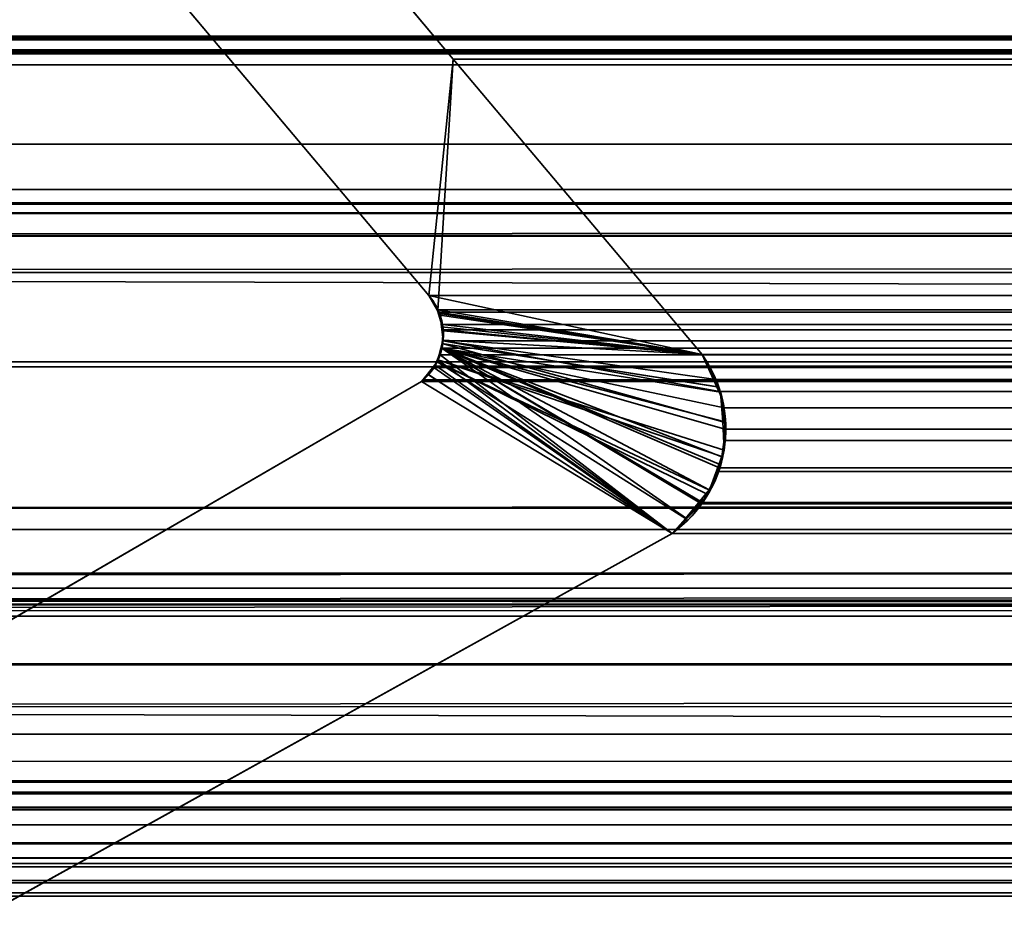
# Model space of a CAD drawing. Header units: millimetres. Extents: x -603 to 3703, y -115 to 193.
# Tile 273 of 656: x 1038.01 to 1041.43, y -1.93 to 1.19. Entities that reach past the tile are written whole.
import ezdxf

# ---------------------------------------------------------------- set-up
doc = ezdxf.new("R2010")
doc.units = ezdxf.units.MM
doc.layers.add('152', color=7, linetype='Continuous', true_color=0xffffff)

# ---------------------------------------------------------------- blocks, each defined once
blk = doc.blocks.new('UG_SURFACE_002')
at = {"layer": '152', "color": 252, "linetype": 'Continuous', "lineweight": 35}
for points in [[(2165, -18, 2212.25), (2165, 174.4, 2212.25), (835, 174.4, 2212.25), (835, -18, 2212.25)], [(985, -18, 2062.2499), (985, 174.4, 2062.2499), (2015.0001, 174.4, 2062.2499), (2015.0001, -18, 2062.2499)]]:
    blk.add_3dface(points, dxfattribs=at)
blk = doc.blocks.new('UG_SURFACE_071')
at = {"layer": '152', "color": 43, "linetype": 'Continuous', "lineweight": 35}
for points in [[(1029, 0, 2), (1068, 0, 951.5), (1094, 0, 948)], [(1094, 0, 948), (1120, 0, 951.5), (1971, 0, 2), (1029, 0, 2)], [(1029, 0, 2), (1029, 0, 2017), (1068, 0, 1186.5), (1068, 0, 951.5)], [(1029, 0, 2017), (1094, 0, 1190.0001), (1068, 0, 1186.5)], [(1120, 0, 1186.5), (1094, 0, 1190.0001), (1029, 0, 2017), (1971, 0, 2017)], [(1029, 0, 2), (1971, 0, 2), (1971, -2), (1029, -2)], [(1029, 0, 2017), (1029, -34, 2017), (1971, -34, 2017), (1971, 0, 2017)]]:
    blk.add_3dface(points, dxfattribs=at)
blk = doc.blocks.new('UG_SURFACE_096')
at = {"layer": '152', "color": 7, "linetype": 'Continuous', "lineweight": 35}
for points in [[(1038.9628, 1.7131, -7.75), (1039.515, 1.0529, -7.75), (1039.4311, 0.2303, -7.75), (1038.4927, 1.345, -7.75)], [(1039.515, 1.0529, 2005.7349), (1038.9628, 1.7131, 2006.2871), (1038.4927, 1.345, 2006.7573), (1039.4311, 0.2303, 2005.8188)], [(1038.9628, 1.7131, 2006.2871), (1039.515, 1.0529, 2005.7349), (1039.515, 1.0529, -7.75), (1038.9628, 1.7131, -7.75)], [(1038.4927, 1.345, -7.75), (1039.4311, 0.2303, -7.75), (1039.4311, 0.2303, 2005.8188), (1038.4927, 1.345, 2006.7573)], [(1039.515, 1.0529, -7.75), (1040.3808, 0.025, -7.75), (1039.4311, 0.2303, -7.75)], [(1039.515, 1.0529, 2005.7349), (1039.4311, 0.2303, 2005.8188), (1039.4615, 0.1785, 2005.7886)], [(1039.4615, 0.1785, 2005.7886), (1039.4677, 0.1679, 2005.7824), (1040.3808, 0.025, 2004.8692), (1039.515, 1.0529, 2005.7349)], [(1039.515, 1.0529, 2005.7349), (1040.3808, 0.025, 2004.8692), (1040.3808, 0.025, -7.75), (1039.515, 1.0529, -7.75)], [(1040.3808, 0.025, -7.75), (1039.47, 0.1617, -7.75), (1039.4604, 0.1786, -7.75), (1039.4311, 0.2303, -7.75)], [(1039.4311, 0.2303, -7.75), (1039.4604, 0.1786, -7.75), (1039.4615, 0.1785, 2005.7886)], [(1039.4615, 0.1785, 2005.7886), (1039.4311, 0.2303, 2005.8188), (1039.4311, 0.2303, -7.75)], [(1039.4604, 0.1786, -7.75), (1039.47, 0.1617, -7.75), (1039.4778, 0.1211, 2005.7721)], [(1039.4778, 0.1211, 2005.7721), (1039.4677, 0.1679, 2005.7824), (1039.4604, 0.1786, -7.75)], [(1039.4677, 0.1679, 2005.7824), (1039.4615, 0.1785, 2005.7886), (1039.4604, 0.1786, -7.75)], [(1039.4677, 0.1679, 2005.7824), (1039.4778, 0.1211, 2005.7721), (1039.4807, 0.1078, 2005.7693), (1040.3808, 0.025, 2004.8692)], [(1039.4748, 0.1212, -7.75), (1039.47, 0.1617, -7.75), (1040.3808, 0.025, -7.75)], [(1039.47, 0.1617, -7.75), (1039.4748, 0.1212, -7.75), (1039.4778, 0.1211, 2005.7721)], [(1040.3808, 0.025, -7.75), (1039.4803, 0.0754, -7.75), (1039.4748, 0.1212, -7.75)], [(1039.4807, 0.1078, 2005.7693), (1039.4748, 0.1212, -7.75), (1039.4803, 0.0754, -7.75)], [(1039.4807, 0.1078, 2005.7693), (1039.4778, 0.1211, 2005.7721), (1039.4748, 0.1212, -7.75)], [(1040.4356, -0.087, 2004.8144), (1040.3808, 0.025, 2004.8692), (1039.4807, 0.1078, 2005.7693), (1039.4772, 0.0633, 2005.7728)], [(1039.4803, 0.0754, -7.75), (1039.4772, 0.0633, 2005.7728), (1039.4807, 0.1078, 2005.7693)], [(1039.4771, 0.0636, -7.75), (1039.4803, 0.0754, -7.75), (1040.3808, 0.025, -7.75), (1040.4326, -0.0872, -7.75)], [(1039.4803, 0.0754, -7.75), (1039.4771, 0.0636, -7.75), (1039.4772, 0.0633, 2005.7728)], [(1040.2764, -0.597, 2004.9736), (1040.3267, -0.545, 2004.9233), (1039.476, 0.0471, 2005.774), (1039.4607, 0.0075, 2005.7893)], [(1039.4613, 0.0065, -7.75), (1039.4607, 0.0075, 2005.7893), (1039.476, 0.0471, 2005.774)], [(1039.4613, 0.0065, -7.75), (1039.4771, 0.0636, -7.75), (1040.4534, -0.2084, -7.75), (1040.4572, -0.3076, -7.75)], [(1039.476, 0.0471, 2005.774), (1039.4771, 0.0636, -7.75), (1039.4613, 0.0065, -7.75)], [(1039.476, 0.0471, 2005.774), (1039.4772, 0.0633, 2005.7728), (1039.4771, 0.0636, -7.75)], [(1040.4449, -0.106, 2004.8051), (1040.4356, -0.087, 2004.8144), (1039.4772, 0.0633, 2005.7728), (1039.476, 0.0471, 2005.774)], [(1039.476, 0.0471, 2005.774), (1040.4602, -0.2088, 2004.7898), (1040.4449, -0.106, 2004.8051)], [(1039.476, 0.0471, 2005.774), (1040.3267, -0.545, 2004.9233), (1040.3892, -0.4805, 2004.8609), (1040.4056, -0.445, 2004.8444)], [(1039.476, 0.0471, 2005.774), (1040.4496, -0.3303, 2004.8003), (1040.4634, -0.2303, 2004.7865), (1040.4602, -0.2088, 2004.7898)], [(1040.4056, -0.445, 2004.8444), (1040.4457, -0.3584, 2004.8044), (1039.476, 0.0471, 2005.774)], [(1039.476, 0.0471, 2005.774), (1040.4457, -0.3584, 2004.8044), (1040.4496, -0.3303, 2004.8003)], [(1040.4326, -0.0872, -7.75), (1040.4501, -0.1253, -7.75), (1040.4534, -0.2084, -7.75), (1039.4771, 0.0636, -7.75)], [(1039.426, -0.0428, -7.75), (1039.4595, 0.0001, -7.75), (1040.3236, -0.5457, -7.75), (1040.2764, -0.597, -7.75)], [(1039.4595, 0.0001, -7.75), (1039.426, -0.0428, -7.75), (1039.4276, -0.0425, 2005.8224)], [(1039.4595, 0.0001, -7.75), (1039.4276, -0.0425, 2005.8224), (1039.4531, -0.012, 2005.7969)], [(1039.4607, 0.0075, 2005.7893), (1039.4531, -0.012, 2005.7969), (1040.2764, -0.597, 2004.9736)], [(1039.4531, -0.012, 2005.7969), (1039.4607, 0.0075, 2005.7893), (1039.4613, 0.0065, -7.75)], [(1039.4531, -0.012, 2005.7969), (1039.4613, 0.0065, -7.75), (1039.4595, 0.0001, -7.75)], [(1040.4491, -0.3298, -7.75), (1040.4063, -0.4471, -7.75), (1039.4595, 0.0001, -7.75), (1039.4613, 0.0065, -7.75)], [(1039.4595, 0.0001, -7.75), (1040.4012, -0.4612, -7.75), (1040.3236, -0.5457, -7.75)], [(1040.4063, -0.4471, -7.75), (1040.4012, -0.4612, -7.75), (1039.4595, 0.0001, -7.75)], [(1039.4613, 0.0065, -7.75), (1040.4572, -0.3076, -7.75), (1040.4491, -0.3298, -7.75)], [(1040.3808, 0.025, -7.75), (1040.3808, 0.025, 2004.8692), (1040.4356, -0.087, 2004.8144)], [(1040.4356, -0.087, 2004.8144), (1040.4326, -0.0872, -7.75), (1040.3808, 0.025, -7.75)], [(1040.2764, -0.597, 2004.9736), (1039.4531, -0.012, 2005.7969), (1039.4276, -0.0425, 2005.8224)], [(1039.4276, -0.0425, 2005.8224), (1039.4056, -0.0688, 2005.8444), (1040.2764, -0.597, 2004.9736)], [(1039.4056, -0.0688, -7.75), (1039.4056, -0.0688, 2005.8444), (1039.4276, -0.0425, 2005.8224)], [(1039.4276, -0.0425, 2005.8224), (1039.426, -0.0428, -7.75), (1039.4056, -0.0688, -7.75)], [(1040.2764, -0.597, -7.75), (1039.4056, -0.0688, -7.75), (1039.426, -0.0428, -7.75)], [(1040.2764, -0.597, -7.75), (1032.8995, -4.6975, -7.75), (1037.2902, -1.2961, -7.75), (1039.4056, -0.0688, -7.75)], [(1039.4056, -0.0688, 2005.8444), (1037.2902, -1.2961, 2007.9598), (1032.8995, -4.6975, 2012.3506), (1040.2764, -0.597, 2004.9736)], [(1039.4056, -0.0688, -7.75), (1037.2902, -1.2961, -7.75), (1037.2902, -1.2961, 2007.9598), (1039.4056, -0.0688, 2005.8444)], [(1040.4326, -0.0872, -7.75), (1040.4356, -0.087, 2004.8144), (1040.4449, -0.106, 2004.8051)], [(1040.4449, -0.106, 2004.8051), (1040.4501, -0.1253, -7.75), (1040.4326, -0.0872, -7.75)], [(1040.4449, -0.106, 2004.8051), (1040.4534, -0.2084, -7.75), (1040.4501, -0.1253, -7.75)], [(1040.4449, -0.106, 2004.8051), (1040.4602, -0.2088, 2004.7898), (1040.4534, -0.2084, -7.75)], [(1040.4634, -0.2303, 2004.7865), (1040.4491, -0.3298, -7.75), (1040.4572, -0.3076, -7.75)], [(1040.4634, -0.2303, 2004.7865), (1040.4496, -0.3303, 2004.8003), (1040.4491, -0.3298, -7.75)], [(1040.4572, -0.3076, -7.75), (1040.4534, -0.2084, -7.75), (1040.4602, -0.2088, 2004.7898)], [(1040.4572, -0.3076, -7.75), (1040.4602, -0.2088, 2004.7898), (1040.4634, -0.2303, 2004.7865)], [(1040.4063, -0.4471, -7.75), (1040.4491, -0.3298, -7.75), (1040.4496, -0.3303, 2004.8003)], [(1040.4496, -0.3303, 2004.8003), (1040.4457, -0.3584, 2004.8044), (1040.4063, -0.4471, -7.75)], [(1040.4457, -0.3584, 2004.8044), (1040.4056, -0.445, 2004.8444), (1040.4063, -0.4471, -7.75)], [(1040.3236, -0.5457, -7.75), (1040.4012, -0.4612, -7.75), (1040.4056, -0.445, 2004.8444)], [(1040.4056, -0.445, 2004.8444), (1040.3892, -0.4805, 2004.8609), (1040.3236, -0.5457, -7.75)], [(1040.4012, -0.4612, -7.75), (1040.4063, -0.4471, -7.75), (1040.4056, -0.445, 2004.8444)], [(1040.3892, -0.4805, 2004.8609), (1040.3267, -0.545, 2004.9233), (1040.3236, -0.5457, -7.75)], [(1040.2764, -0.597, -7.75), (1040.3236, -0.5457, -7.75), (1040.3267, -0.545, 2004.9233)], [(1040.3267, -0.545, 2004.9233), (1040.2764, -0.597, 2004.9736), (1040.2764, -0.597, -7.75)], [(1040.2764, -0.597, 2004.9736), (1032.8995, -4.6975, 2012.3506), (1032.8995, -4.6975, -7.75), (1040.2764, -0.597, -7.75)]]:
    blk.add_3dface(points, dxfattribs=at)
blk = doc.blocks.new('UG_SURFACE_097')
at = {"layer": '152', "color": 7, "linetype": 'Continuous', "lineweight": 35}
for points in [[(1974.1695, 1.0733, 2019.4194), (1025.825, 2.6459, 2019.4249), (1025.7392, 0.3108, 2019.5107)], [(1974.1695, 1.0733, 2019.4194), (1974.175, 2.6459, 2019.4249), (1025.825, 2.6459, 2019.4249)], [(1030.0786, 1.7573, 2015.1713), (1969.9214, 1.7573, 2015.1713), (1969.2748, 1.0739, 2014.5247), (1030.7252, 1.0739, 2014.5247)], [(1039.4311, 0.2303, 2005.8188), (1038.4927, 1.345, 2006.7573), (1038.9628, 1.7131, 2006.2871), (1039.515, 1.0529, 2005.7349)], [(1961.0372, 1.7131, 2006.2871), (1960.485, 1.0529, 2005.7349), (1039.515, 1.0529, 2005.7349), (1038.9628, 1.7131, 2006.2871)], [(1038.4927, 1.345, 2006.7573), (1039.4311, 0.2303, 2005.8188), (1960.5689, 0.2303, 2005.8188), (1961.5073, 1.345, 2006.7573)], [(1970.5515, 1.1329, 2015.8014), (1972.0085, 0.5991, 2017.2584), (1027.9915, 0.5991, 2017.2584), (1029.4485, 1.1329, 2015.8014)], [(1970.5515, 1.1329, 2015.8014), (1029.4485, 1.1329, 2015.8014), (1029.4968, 1.1297, 2015.7533)], [(1970.5011, 1.1363, 2015.7511), (1029.4968, 1.1297, 2015.7533), (1029.5606, 1.1255, 2015.6894)], [(1970.5011, 1.1363, 2015.7511), (1970.5031, 1.1361, 2015.753), (1029.4968, 1.1297, 2015.7533)], [(1029.4968, 1.1297, 2015.7533), (1970.5031, 1.1361, 2015.753), (1970.5515, 1.1329, 2015.8014)], [(1029.5606, 1.1255, 2015.6894), (1970.4316, 1.1144, 2015.6815), (1970.5011, 1.1363, 2015.7511)], [(1029.5606, 1.1255, 2015.6894), (1029.5691, 1.1208, 2015.6808), (1970.4316, 1.1144, 2015.6815)], [(1970.3826, 1.0991, 2015.6326), (1029.5691, 1.1208, 2015.6808), (1029.6334, 1.0854, 2015.6167)], [(1970.3826, 1.0991, 2015.6326), (1970.4316, 1.1144, 2015.6815), (1029.5691, 1.1208, 2015.6808)], [(1029.6334, 1.0854, 2015.6167), (1970.3674, 1.0845, 2015.6174), (1970.3826, 1.0991, 2015.6326)], [(1025.7392, 0.3108, 2019.5107), (1974.2143, 0.3098, 2019.4643), (1974.1695, 1.0733, 2019.4194)], [(1970.3674, 1.0845, 2015.6174), (1029.6334, 1.0854, 2015.6167), (1029.6433, 1.08, 2015.6066)], [(1029.6433, 1.08, 2015.6066), (1970.3143, 1.0331, 2015.5642), (1970.3674, 1.0845, 2015.6174)], [(1029.6433, 1.08, 2015.6066), (1029.6857, 1.0331, 2015.5642), (1970.3143, 1.0331, 2015.5642)], [(1030.7252, 1.0739, 2014.5247), (1969.2748, 1.0739, 2014.5247), (1968.9752, 0.7572, 2014.2252)], [(1031.0248, 0.7572, 2014.2252), (1030.7252, 1.0739, 2014.5247), (1968.9752, 0.7572, 2014.2252)], [(1970.3143, 1.0331, 2015.5642), (1029.6857, 1.0331, 2015.5642), (1030.3921, 0.4409, 2014.858)], [(1030.3921, 0.4409, 2014.858), (1969.6422, 0.342, 2014.8921), (1970.3143, 1.0331, 2015.5642)], [(1039.515, 1.0529, 2005.7349), (1040.3808, 0.025, 2004.8692), (1039.4624, 0.1807, 2005.7876), (1039.4311, 0.2303, 2005.8188)], [(1960.485, 1.0529, 2005.7349), (1959.6192, 0.025, 2004.8692), (1040.3808, 0.025, 2004.8692), (1039.515, 1.0529, 2005.7349)], [(1968.9752, 0.7572, 2014.2252), (1967.5883, -0.0176, 2012.8384), (1032.4117, -0.0176, 2012.8384), (1031.0248, 0.7572, 2014.2252)], [(1027.577, 0.516, 2017.673), (1972.0085, 0.5991, 2017.2584), (1972.3992, 0.5179, 2017.6492)], [(1027.577, 0.516, 2017.673), (1027.9915, 0.5991, 2017.2584), (1972.0085, 0.5991, 2017.2584)], [(1026.7696, -0.8721, 2018.4803), (1973.1926, 0.5499, 2018.4426), (1973.187, -0.4242, 2018.4369)], [(1026.7696, -0.8721, 2018.4803), (1026.8074, 0.5499, 2018.4426), (1973.1926, 0.5499, 2018.4426)], [(1026.8124, 0.5521, 2018.4376), (1973.1876, 0.5521, 2018.4376), (1973.1926, 0.5499, 2018.4426), (1026.8074, 0.5499, 2018.4426)], [(1973.1853, 0.5531, 2018.4352), (1026.8124, 0.5521, 2018.4376), (1026.8147, 0.5531, 2018.4352)], [(1973.1853, 0.5531, 2018.4352), (1973.1876, 0.5521, 2018.4376), (1026.8124, 0.5521, 2018.4376)], [(1026.8147, 0.5531, 2018.4352), (1026.8216, 0.5528, 2018.4283), (1973.1784, 0.5528, 2018.4283)], [(1973.1784, 0.5528, 2018.4283), (1973.1853, 0.5531, 2018.4352), (1026.8147, 0.5531, 2018.4352)], [(1026.8216, 0.5528, 2018.4283), (1026.8433, 0.5517, 2018.4066), (1973.1567, 0.5518, 2018.4066)], [(1973.1567, 0.5518, 2018.4066), (1973.1784, 0.5528, 2018.4283), (1026.8216, 0.5528, 2018.4283)], [(1973.1025, 0.5494, 2018.3525), (1973.1567, 0.5518, 2018.4066), (1026.8433, 0.5517, 2018.4066)], [(1026.8433, 0.5517, 2018.4066), (1026.8977, 0.5491, 2018.3523), (1973.1025, 0.5494, 2018.3525)], [(1972.4813, 0.5216, 2017.7312), (1973.1025, 0.5494, 2018.3525), (1026.8977, 0.5491, 2018.3523)], [(1026.8977, 0.5491, 2018.3523), (1027.5192, 0.5188, 2017.7307), (1972.4813, 0.5216, 2017.7312)], [(1972.3992, 0.5179, 2017.6492), (1972.4813, 0.5216, 2017.7312), (1027.5192, 0.5188, 2017.7307)], [(1972.3992, 0.5179, 2017.6492), (1027.5192, 0.5188, 2017.7307), (1027.577, 0.516, 2017.673)], [(1969.3426, 0.0339, 2014.5926), (1030.3921, 0.4409, 2014.858), (1031.8078, -0.7461, 2013.4423)], [(1969.3426, 0.0339, 2014.5926), (1969.6422, 0.342, 2014.8921), (1030.3921, 0.4409, 2014.858)], [(1974.3572, -2.122, 2019.6073), (1025.7392, 0.3108, 2019.5107), (1025.651, -2.0878, 2019.599)], [(1974.3572, -2.122, 2019.6073), (1974.2143, 0.3098, 2019.4643), (1025.7392, 0.3108, 2019.5107)], [(1960.5376, 0.1807, 2005.7876), (1039.4311, 0.2303, 2005.8188), (1039.4624, 0.1807, 2005.7876)], [(1960.5376, 0.1807, 2005.7876), (1960.5689, 0.2303, 2005.8188), (1039.4311, 0.2303, 2005.8188)], [(1039.465, 0.1723, 2005.785), (1039.4624, 0.1807, 2005.7876), (1040.3808, 0.025, 2004.8692)], [(1039.4624, 0.1807, 2005.7876), (1960.535, 0.1723, 2005.785), (1960.5376, 0.1807, 2005.7876)], [(1039.4624, 0.1807, 2005.7876), (1039.465, 0.1723, 2005.785), (1960.535, 0.1723, 2005.785)], [(1040.3808, 0.025, 2004.8692), (1039.4781, 0.1294, 2005.7719), (1039.465, 0.1723, 2005.785)], [(1960.5219, 0.1294, 2005.7719), (1039.465, 0.1723, 2005.785), (1039.4781, 0.1294, 2005.7719)], [(1960.5219, 0.1294, 2005.7719), (1960.535, 0.1723, 2005.785), (1039.465, 0.1723, 2005.785)], [(1039.4788, 0.1112, 2005.7712), (1039.4781, 0.1294, 2005.7719), (1040.3808, 0.025, 2004.8692)], [(1039.4781, 0.1294, 2005.7719), (1960.5212, 0.1112, 2005.7712), (1960.5219, 0.1294, 2005.7719)], [(1039.4781, 0.1294, 2005.7719), (1039.4788, 0.1112, 2005.7712), (1960.5212, 0.1112, 2005.7712)], [(1039.4802, 0.0733, 2005.7697), (1039.4788, 0.1112, 2005.7712), (1040.3808, 0.025, 2004.8692), (1040.4288, -0.0611, 2004.8213)], [(1960.5198, 0.0733, 2005.7697), (1039.4788, 0.1112, 2005.7712), (1039.4802, 0.0733, 2005.7697)], [(1960.5198, 0.0733, 2005.7697), (1960.5212, 0.1112, 2005.7712), (1039.4788, 0.1112, 2005.7712)], [(1039.4745, 0.047, 2005.7755), (1039.4802, 0.0733, 2005.7697), (1040.4412, -0.1037, 2004.8089), (1040.4574, -0.1601, 2004.7927)], [(1039.4802, 0.0733, 2005.7697), (1039.4745, 0.047, 2005.7755), (1960.5255, 0.047, 2005.7755)], [(1040.4288, -0.0611, 2004.8213), (1040.4412, -0.1037, 2004.8089), (1039.4802, 0.0733, 2005.7697)], [(1039.4802, 0.0733, 2005.7697), (1960.5255, 0.047, 2005.7755), (1960.5198, 0.0733, 2005.7697)], [(1040.379, -0.4936, 2004.8709), (1040.2764, -0.597, 2004.9736), (1039.4696, 0.0245, 2005.7805), (1039.4745, 0.047, 2005.7755)], [(1960.5304, 0.0245, 2005.7805), (1039.4745, 0.047, 2005.7755), (1039.4696, 0.0245, 2005.7805)], [(1039.4745, 0.047, 2005.7755), (1040.4409, -0.3689, 2004.8091), (1040.4382, -0.3818, 2004.8118), (1040.3827, -0.4899, 2004.8673)], [(1040.3827, -0.4899, 2004.8673), (1040.379, -0.4936, 2004.8709), (1039.4745, 0.047, 2005.7755)], [(1040.4574, -0.1601, 2004.7927), (1040.4602, -0.2344, 2004.7898), (1039.4745, 0.047, 2005.7755)], [(1040.4602, -0.2344, 2004.7898), (1040.4617, -0.2735, 2004.7884), (1040.4409, -0.3689, 2004.8091), (1039.4745, 0.047, 2005.7755)], [(1960.5304, 0.0245, 2005.7805), (1960.5255, 0.047, 2005.7755), (1039.4745, 0.047, 2005.7755)], [(1969.3426, 0.0339, 2014.5926), (1031.8078, -0.7461, 2013.4423), (1032.1108, -0.8301, 2013.1392)], [(1032.1108, -0.8301, 2013.1392), (1967.8659, -0.767, 2013.1159), (1969.3426, 0.0339, 2014.5926)], [(1039.4481, -0.0203, 2005.8019), (1039.4506, -0.0149, 2005.7993), (1039.4696, 0.0245, 2005.7805), (1040.2764, -0.597, 2004.9736)], [(1039.4696, 0.0245, 2005.7805), (1039.4506, -0.0149, 2005.7993), (1960.5494, -0.0149, 2005.7993)], [(1039.4696, 0.0245, 2005.7805), (1960.5494, -0.0149, 2005.7993), (1960.5304, 0.0245, 2005.7805)], [(1040.4288, -0.0611, 2004.8213), (1040.3808, 0.025, 2004.8692), (1959.6192, 0.025, 2004.8692)], [(1040.4288, -0.0611, 2004.8213), (1959.6192, 0.025, 2004.8692), (1959.5643, -0.0787, 2004.8144)], [(1033.2919, -0.5094, 2011.9581), (1032.4117, -0.0176, 2012.8384), (1967.5883, -0.0176, 2012.8384)], [(1033.2919, -0.5094, 2011.9581), (1967.5883, -0.0176, 2012.8384), (1966.7081, -0.5094, 2011.9581)], [(1039.4056, -0.0688, 2005.8444), (1039.4113, -0.0624, 2005.8386), (1039.4481, -0.0203, 2005.8019), (1040.2764, -0.597, 2004.9736)], [(1039.4481, -0.0203, 2005.8019), (1039.4113, -0.0624, 2005.8386), (1960.5887, -0.0624, 2005.8386)], [(1960.5519, -0.0203, 2005.8019), (1039.4506, -0.0149, 2005.7993), (1039.4481, -0.0203, 2005.8019)], [(1039.4481, -0.0203, 2005.8019), (1960.5887, -0.0624, 2005.8386), (1960.5519, -0.0203, 2005.8019)], [(1960.5519, -0.0203, 2005.8019), (1960.5494, -0.0149, 2005.7993), (1039.4506, -0.0149, 2005.7993)], [(1039.4056, -0.0688, 2005.8444), (1960.5944, -0.0688, 2005.8444), (1960.5887, -0.0624, 2005.8386), (1039.4113, -0.0624, 2005.8386)], [(1959.5643, -0.0787, 2004.8144), (1040.4412, -0.1037, 2004.8089), (1040.4288, -0.0611, 2004.8213)], [(1040.2764, -0.597, 2004.9736), (1032.8995, -4.6975, 2012.3506), (1037.2902, -1.2961, 2007.9598), (1039.4056, -0.0688, 2005.8444)], [(1039.4056, -0.0688, 2005.8444), (1037.2902, -1.2961, 2007.9598), (1962.7098, -1.2961, 2007.9598), (1960.5944, -0.0688, 2005.8444)], [(1959.5643, -0.0787, 2004.8144), (1959.559, -0.1034, 2004.8089), (1040.4412, -0.1037, 2004.8089)], [(1040.4574, -0.1601, 2004.7927), (1040.4412, -0.1037, 2004.8089), (1959.559, -0.1034, 2004.8089)], [(1040.4574, -0.1601, 2004.7927), (1959.559, -0.1034, 2004.8089), (1959.5375, -0.2035, 2004.7874)], [(1959.5375, -0.2035, 2004.7874), (1040.4602, -0.2344, 2004.7898), (1040.4574, -0.1601, 2004.7927)], [(1959.5375, -0.2035, 2004.7874), (1959.5394, -0.2338, 2004.7894), (1040.4602, -0.2344, 2004.7898)], [(1040.4617, -0.2735, 2004.7884), (1040.4602, -0.2344, 2004.7898), (1959.5394, -0.2338, 2004.7894)], [(1040.4617, -0.2735, 2004.7884), (1959.5394, -0.2338, 2004.7894), (1959.5444, -0.3168, 2004.7944)], [(1959.5444, -0.3168, 2004.7944), (1040.4409, -0.3689, 2004.8091), (1040.4617, -0.2735, 2004.7884)], [(1959.5444, -0.3168, 2004.7944), (1959.5603, -0.3678, 2004.8103), (1040.4409, -0.3689, 2004.8091)], [(1040.3827, -0.4899, 2004.8673), (1959.5603, -0.3678, 2004.8103), (1959.5751, -0.4152, 2004.8251)], [(1040.3827, -0.4899, 2004.8673), (1040.4382, -0.3818, 2004.8118), (1959.5603, -0.3678, 2004.8103)], [(1040.4382, -0.3818, 2004.8118), (1040.4409, -0.3689, 2004.8091), (1959.5603, -0.3678, 2004.8103)], [(1973.187, -0.4242, 2018.4369), (1026.6945, -1.2001, 2018.5554), (1026.7696, -0.8721, 2018.4803)], [(1973.187, -0.4242, 2018.4369), (1973.3462, -1.1826, 2018.5962), (1026.6945, -1.2001, 2018.5554)], [(1959.5751, -0.4152, 2004.8251), (1040.379, -0.4936, 2004.8709), (1040.3827, -0.4899, 2004.8673)], [(1959.5751, -0.4152, 2004.8251), (1959.6232, -0.4908, 2004.8733), (1040.379, -0.4936, 2004.8709)], [(1966.7081, -0.5094, 2011.9581), (1965.6894, -0.5839, 2010.9394), (1034.3106, -0.5839, 2010.9394), (1033.2919, -0.5094, 2011.9581)], [(1959.6459, -0.5265, 2004.8959), (1040.2764, -0.597, 2004.9736), (1040.379, -0.4936, 2004.8709)], [(1040.379, -0.4936, 2004.8709), (1959.6232, -0.4908, 2004.8733), (1959.6459, -0.5265, 2004.8959)], [(1959.6459, -0.5265, 2004.8959), (1959.7236, -0.597, 2004.9736), (1040.2764, -0.597, 2004.9736)], [(1959.7236, -0.597, 2004.9736), (1967.1005, -4.6975, 2012.3506), (1032.8995, -4.6975, 2012.3506), (1040.2764, -0.597, 2004.9736)], [(1034.3106, -0.5839, 2010.9394), (1965.6894, -0.5839, 2010.9394), (1963.6124, -0.7357, 2008.8625), (1036.3876, -0.7357, 2008.8625)], [(1036.3876, -0.7357, 2008.8625), (1963.6124, -0.7357, 2008.8625), (1963.3709, -0.7731, 2008.621)], [(1963.3709, -0.7731, 2008.621), (1036.6272, -0.7874, 2008.6229), (1036.3876, -0.7357, 2008.8625)], [(1966.9417, -1.2682, 2012.1918), (1967.8659, -0.767, 2013.1159), (1032.1108, -0.8301, 2013.1392)], [(1036.6272, -0.7874, 2008.6229), (1963.3709, -0.7731, 2008.621), (1963.1984, -0.7998, 2008.4484)], [(1963.1984, -0.7998, 2008.4484), (1036.8875, -0.8436, 2008.3625), (1036.6272, -0.7874, 2008.6229)], [(1963.1984, -0.7998, 2008.4484), (1963.1159, -0.8538, 2008.3659), (1036.8875, -0.8436, 2008.3625)], [(1032.1108, -0.8301, 2013.1392), (1034.1319, -1.3905, 2011.1182), (1965.8786, -1.3308, 2011.1287)], [(1965.8786, -1.3308, 2011.1287), (1966.9417, -1.2682, 2012.1918), (1032.1108, -0.8301, 2013.1392)], [(1036.8959, -0.8454, 2008.3542), (1036.8875, -0.8436, 2008.3625), (1963.1159, -0.8538, 2008.3659)], [(1036.8959, -0.8454, 2008.3542), (1963.1159, -0.8538, 2008.3659), (1963.0584, -0.8916, 2008.3084)], [(1963.0584, -0.8916, 2008.3084), (1036.943, -0.8844, 2008.307), (1036.8959, -0.8454, 2008.3542)], [(1037.1449, -1.0515, 2008.105), (1036.943, -0.8844, 2008.307), (1963.0584, -0.8916, 2008.3084)], [(1037.1449, -1.0515, 2008.105), (1963.0584, -0.8916, 2008.3084), (1962.9189, -0.9829, 2008.1689)], [(1962.9189, -0.9829, 2008.1689), (1037.1468, -1.0545, 2008.1034), (1037.1449, -1.0515, 2008.105)], [(1962.9189, -0.9829, 2008.1689), (1962.8582, -1.0629, 2008.1081), (1037.1468, -1.0545, 2008.1034)], [(1037.1468, -1.0545, 2008.1034), (1962.8582, -1.0629, 2008.1081), (1962.7554, -1.1981, 2008.0054)], [(1962.7554, -1.1981, 2008.0054), (1037.2902, -1.2961, 2007.9598), (1037.1468, -1.0545, 2008.1034)], [(1026.6945, -1.2001, 2018.5554), (1973.3462, -1.1826, 2018.5962), (1973.8258, -3.4654, 2019.0759)], [(1962.7554, -1.1981, 2008.0054), (1962.7098, -1.2961, 2007.9598), (1037.2902, -1.2961, 2007.9598)], [(1973.8258, -3.4654, 2019.0759), (1026.1754, -3.4656, 2019.0747), (1026.6945, -1.2001, 2018.5554)], [(1965.8786, -1.3308, 2011.1287), (1034.1319, -1.3905, 2011.1182), (1034.7457, -1.5607, 2010.5042)], [(1965.8786, -1.3308, 2011.1287), (1034.7457, -1.5607, 2010.5042), (1036.2856, -1.4582, 2008.9643)], [(1036.2856, -1.4582, 2008.9643), (1963.7144, -1.4582, 2008.9643), (1965.8786, -1.3308, 2011.1287)], [(1036.2856, -1.4582, 2008.9643), (1036.2928, -1.4627, 2008.9571), (1963.707, -1.462, 2008.9569)], [(1963.707, -1.462, 2008.9569), (1963.7144, -1.4582, 2008.9643), (1036.2856, -1.4582, 2008.9643)], [(1963.6725, -1.4795, 2008.9226), (1963.707, -1.462, 2008.9569), (1036.2928, -1.4627, 2008.9571)], [(1963.6725, -1.4795, 2008.9226), (1036.2928, -1.4627, 2008.9571), (1036.3482, -1.4972, 2008.9018)], [(1036.3482, -1.4972, 2008.9018), (1963.6525, -1.4982, 2008.9025), (1963.6725, -1.4795, 2008.9226)], [(1963.616, -1.5323, 2008.8661), (1036.3482, -1.4972, 2008.9018), (1036.3578, -1.5032, 2008.8923)], [(1963.616, -1.5323, 2008.8661), (1963.6525, -1.4982, 2008.9025), (1036.3482, -1.4972, 2008.9018)], [(1036.3578, -1.5032, 2008.8923), (1963.6066, -1.5495, 2008.8565), (1963.616, -1.5323, 2008.8661)], [(1036.3578, -1.5032, 2008.8923), (1036.394, -1.549, 2008.8561), (1963.6066, -1.5495, 2008.8565)], [(1963.5853, -1.5884, 2008.8353), (1036.394, -1.549, 2008.8561), (1036.3994, -1.5558, 2008.8506)], [(1963.5853, -1.5884, 2008.8353), (1963.6066, -1.5495, 2008.8565), (1036.394, -1.549, 2008.8561)], [(1036.3994, -1.5558, 2008.8506), (1963.5795, -1.6115, 2008.8296), (1963.5853, -1.5884, 2008.8353)], [(1036.3994, -1.5558, 2008.8506), (1036.4217, -1.6106, 2008.8284), (1963.5795, -1.6115, 2008.8296)], [(1036.4217, -1.6106, 2008.8284), (1036.4218, -1.6108, 2008.8282), (1963.5795, -1.6115, 2008.8296)], [(1963.573, -1.6382, 2008.8229), (1036.4218, -1.6108, 2008.8282), (1036.4287, -1.6734, 2008.8212)], [(1963.573, -1.6382, 2008.8229), (1963.5795, -1.6115, 2008.8296), (1036.4218, -1.6108, 2008.8282)], [(1036.4287, -1.6734, 2008.8212), (1963.5729, -1.6768, 2008.8229), (1963.573, -1.6382, 2008.8229)], [(1963.5729, -1.6936, 2008.8229), (1036.4282, -1.6767, 2008.8217), (1036.4205, -1.7264, 2008.8296)], [(1036.4287, -1.6734, 2008.8212), (1036.4282, -1.6767, 2008.8217), (1963.5729, -1.6768, 2008.8229)], [(1963.5729, -1.6936, 2008.8229), (1963.5729, -1.6768, 2008.8229), (1036.4282, -1.6767, 2008.8217)], [(1036.4205, -1.7264, 2008.8296), (1963.5859, -1.7456, 2008.8358), (1963.5729, -1.6936, 2008.8229)], [(1036.4074, -1.7574, 2008.8427), (1963.5926, -1.7573, 2008.8427), (1963.5859, -1.7456, 2008.8358)], [(1963.5859, -1.7456, 2008.8358), (1036.4141, -1.7456, 2008.8358), (1036.4074, -1.7574, 2008.8427)], [(1036.4205, -1.7264, 2008.8296), (1036.4141, -1.7456, 2008.8358), (1963.5859, -1.7456, 2008.8358)], [(1963.6229, -1.8086, 2008.873), (1036.4074, -1.7574, 2008.8427), (1036.3804, -1.8045, 2008.8696)], [(1963.6229, -1.8086, 2008.873), (1963.5926, -1.7573, 2008.8427), (1036.4074, -1.7574, 2008.8427)], [(1963.6277, -1.8126, 2008.8778), (1036.3722, -1.8123, 2008.8778), (1036.3349, -1.8474, 2008.9152)], [(1036.3349, -1.8474, 2008.9152), (1963.6825, -1.8586, 2008.9326), (1963.6277, -1.8126, 2008.8778)], [(1036.3804, -1.8045, 2008.8696), (1036.3722, -1.8123, 2008.8778), (1963.6277, -1.8126, 2008.8778)], [(1036.3804, -1.8045, 2008.8696), (1963.6277, -1.8126, 2008.8778), (1963.6229, -1.8086, 2008.873)], [(1036.3349, -1.8474, 2008.9152), (1036.3175, -1.8586, 2008.9326), (1963.6825, -1.8586, 2008.9326)], [(1967.4683, -4.0486, 2012.7182), (1963.6825, -1.8586, 2008.9326), (1036.3175, -1.8586, 2008.9326), (1032.5317, -4.0486, 2012.7182)]]:
    blk.add_3dface(points, dxfattribs=at)
blk = doc.blocks.new('UG_SURFACE_101')
at = {"layer": '152', "color": 252, "linetype": 'Continuous', "lineweight": 35}
for points in [[(1023.5, -29.92, 2021.75), (1976.5, -29.92, 2021.75), (1976.5, 14.42, 2021.75), (1023.5, 14.42, 2021.75)], [(1025, -29.92, 2020.2501), (1025, 14.42, 2020.2501), (1975, 14.42, 2020.2501), (1975, -29.92, 2020.2501)]]:
    blk.add_3dface(points, dxfattribs=at)

msp = doc.modelspace()

# ---------------------------------------------------------------- linework, layer by layer
at = {"layer": '152', "color": 252, "linetype": 'Continuous', "lineweight": 35, "true_color": 0x939598}
for p, q in [((1038.9628, 1.7131, -7.75), (1039.515, 1.0529, -7.75)), ((1038.9628, 1.7131, 2006.2872), (1039.515, 1.0529, 2005.735)), ((1038.9628, 1.7131, 2006.2872), (1039.515, 1.0529, 2005.735)), ((1039.4311, 0.2303, 2005.8189), (1038.4927, 1.345, 2006.7573)), ((1039.4311, 0.2303, 2005.8189), (1038.4927, 1.345, 2006.7573)), ((1038.4927, 1.345, -7.75), (1039.4311, 0.2303, -7.75)), ((1970.5515, 1.1329, 2015.8015), (1029.4485, 1.1329, 2015.8015)), ((1970.3143, 1.0331, 2015.5643), (1029.6857, 1.0331, 2015.5643)), ((1039.515, 1.0529, -7.75), (1040.3808, 0.025, -7.75)), ((1960.485, 1.0529, 2005.735), (1039.515, 1.0529, 2005.735)), ((1039.515, 1.0529, 2005.735), (1040.3808, 0.025, 2004.8692)), ((1039.515, 1.0529, 2005.735), (1040.3808, 0.025, 2004.8692)), ((1039.515, 1.0529, 2005.735), (1039.515, 1.0529, -7.75)), ((1972.0084, 0.5991, 2017.2584), (1027.9916, 0.5991, 2017.2584)), ((1973.1926, 0.5499, 2018.4426), (1026.8074, 0.5499, 2018.4426)), ((1039.4311, 0.2303, -7.75), (1039.4311, 0.2303, 2005.8189)), ((1039.4311, 0.2303, 2005.8189), (1960.5689, 0.2303, 2005.8189)), ((1040.3808, 0.025, 2004.8692), (1040.3808, 0.025, -7.75)), ((1959.6192, 0.025, 2004.8692), (1040.3808, 0.025, 2004.8692)), ((1971, 0, 2017), (1029, 0, 2017)), ((1029, 0, 2), (1971, 0, 2)), ((1037.2902, -1.2961, 2007.9598), (1039.4056, -0.0688, 2005.8444)), ((1039.4056, -0.0688, -7.75), (1037.2902, -1.2961, -7.75)), ((1037.2902, -1.2961, 2007.9598), (1039.4056, -0.0688, 2005.8444)), ((1039.4056, -0.0688, -7.75), (1039.4056, -0.0688, 2005.8444)), ((1039.4056, -0.0688, 2005.8444), (1960.5944, -0.0688, 2005.8444)), ((1040.2764, -0.597, 2004.9736), (1032.8995, -4.6975, 2012.3505)), ((1032.8995, -4.6975, 2012.3505), (1040.2764, -0.597, 2004.9736)), ((1040.2764, -0.597, -7.75), (1032.8995, -4.6975, -7.75)), ((1040.2764, -0.597, 2004.9736), (1040.2764, -0.597, -7.75)), ((1959.7236, -0.597, 2004.9736), (1040.2764, -0.597, 2004.9736)), ((1036.3876, -0.7357, 2008.8624), (1963.6124, -0.7357, 2008.8624)), ((1037.2902, -1.2961, 2007.9598), (1962.7098, -1.2961, 2007.9598)), ((1963.7144, -1.4582, 2008.9644), (1036.2856, -1.4582, 2008.9644)), ((1963.5859, -1.7456, 2008.8359), (1036.4141, -1.7456, 2008.8359)), ((1963.6825, -1.8586, 2008.9325), (1036.3175, -1.8586, 2008.9325))]:
    msp.add_line(p, q, dxfattribs=at)
for points in [[(1039.4311, 0.2303, 2005.8189), (1039.5069, 0.1407, 2005.7431), (1039.4952, 0.0066, 2005.7548), (1039.4056, -0.0688, 2005.8444)], [(1039.4056, -0.0688, -7.75), (1039.4952, 0.0066, -7.75), (1039.5069, 0.1407, -7.75), (1039.4311, 0.2303, -7.75)], [(1040.2764, -0.597, -7.75), (1040.4768, -0.454, -7.75), (1040.5235, -0.1757, -7.75), (1040.3808, 0.025, -7.75)], [(1040.3808, 0.025, 2004.8692), (1040.5235, -0.1757, 2004.7265), (1040.4768, -0.454, 2004.7732), (1040.2764, -0.597, 2004.9736)]]:
    msp.add_open_spline(points, degree=3, dxfattribs=at)
for points, knots in [([(1039.4311, 0.2303, 2005.8189), (1039.4431, 0.2161, 2005.8069), (1039.454, 0.1994, 2005.796), (1039.4695, 0.165, 2005.7805), (1039.475, 0.1475, 2005.775), (1039.4812, 0.1112, 2005.7688), (1039.4819, 0.0918, 2005.7681), (1039.4785, 0.0564, 2005.7715), (1039.4749, 0.0398, 2005.7751), (1039.464, 0.0082, 2005.786), (1039.4566, -0.0069, 2005.7934), (1039.4359, -0.0395, 2005.8141), (1039.4213, -0.0557, 2005.8287), (1039.4056, -0.0688, 2005.8444)], [0, 0, 0, 0, 0.184362, 0.184362, 0.339247, 0.339247, 0.495166, 0.495166, 0.636385, 0.636385, 0.785852, 0.785852, 1, 1, 1, 1]), ([(1040.2764, -0.597, 2004.9736), (1040.3152, -0.5693, 2004.9348), (1040.3521, -0.5336, 2004.8979), (1040.4049, -0.4583, 2004.8451), (1040.4242, -0.4217, 2004.8258), (1040.45, -0.348, 2004.8), (1040.4583, -0.311, 2004.7917), (1040.465, -0.236, 2004.785), (1040.4635, -0.197, 2004.7865), (1040.4516, -0.1254, 2004.7984), (1040.4417, -0.0918, 2004.8083), (1040.4156, -0.0297, 2004.8344), (1040.3991, -0.0008, 2004.8509), (1040.3808, 0.025, 2004.8692)], [0, 0, 0, 0, 0.243199, 0.243199, 0.418688, 0.418688, 0.567329, 0.567329, 0.716617, 0.716617, 0.856751, 0.856751, 1, 1, 1, 1])]:
    msp.add_open_spline(points, degree=3, knots=knots, dxfattribs=at)

# ---------------------------------------------------------------- block references
for name in ['UG_SURFACE_002', 'UG_SURFACE_101', 'UG_SURFACE_071', 'UG_SURFACE_096', 'UG_SURFACE_097']:
    msp.add_blockref(name, (0, 0), dxfattribs=at)

doc.saveas('drawing.dxf')
